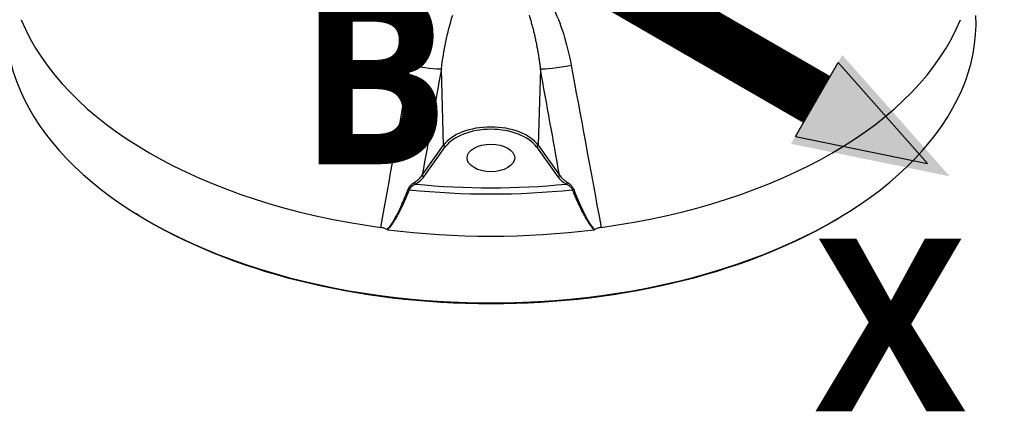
# Model space of a CAD drawing. Header units: millimetres. Extents: x 0 to 4378, y 0 to 2376.
# Tile 527 of 656: x 2654 to 2829, y 840 to 910. Entities that reach past the tile are written whole.
import ezdxf

# ---------------------------------------------------------------- set-up
doc = ezdxf.new("R2010")
doc.units = ezdxf.units.MM
doc.header["$LTSCALE"] = 0.2
for name, color, linetype in [('01_Object Line', 4, 'Continuous'), ('07_Special Line2', 76, 'Continuous'), ('12_Before Rev.Num.', 5, 'Continuous')]:
    doc.layers.add(name, color=color, linetype=linetype)
doc.layers.add('14_Mark', color=7, linetype='Continuous', true_color=0xe03c31)
doc.styles.add('Rainbow-5.0 Style', font='malgunsl.ttf')

# ---------------------------------------------------------------- blocks, each defined once
blk = doc.blocks.new('A$C0a0b2bc4')
for p, q in [((-8.414395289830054, 28.18500903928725), (-8.814036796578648, 41.76840145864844)), ((8.814036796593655, 41.76840145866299), (8.414395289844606, 28.18500903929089)), ((-12.22551786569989, 22.87204786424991), (-8.41441875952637, 28.18580674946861)), ((8.414418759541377, 28.18580674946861), (12.22551780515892, 22.87204794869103)), ((-11.94844910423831, 22.56725073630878), (-8.13730266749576, 27.87940519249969)), ((8.137302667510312, 27.87940519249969), (11.94844910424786, 22.56725073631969)), ((-62.77741188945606, 15.73462643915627), (-63.1299453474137, 15.952385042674)), ((62.7774118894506, 15.73462643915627), (63.12994534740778, 15.95238504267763))]:
    blk.add_line(p, q)
for centre, major_axis, ratio, start_param, end_param in [((-2.955857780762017e-12, 50.01979971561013), (86.4127087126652, 1.450228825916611e-14), 0.5773502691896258, 3.116897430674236, 6.307880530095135), ((-2.046363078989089e-12, 61.85319587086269), (-85.90660579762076, 1.831867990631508e-14), 0.5773502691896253, 0.2304668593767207, 1.340329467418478), ((3.352624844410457e-09, 61.85319587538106), (85.90660579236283, -6.874504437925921e-09), 0.5773502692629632, 4.942855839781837, 6.052718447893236), ((-13.43185209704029, 42.76586822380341), (4.920273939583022, -0.8893331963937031), 0.09738109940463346, 4.552964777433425, 5.947909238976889), ((13.43185208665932, 42.76586822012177), (-4.920273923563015, -0.8893331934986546), 0.0973810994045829, 0.3352760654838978, 1.730220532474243), ((7.503331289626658e-12, 26.17193622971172), (9.10765013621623, -7.63278329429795e-16), 0.5773502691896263, 0.3926990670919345, 2.748893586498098), ((7.048583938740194e-12, 25.93339927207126), (-8.807752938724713, -1.52655665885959e-15), 0.577350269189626, 3.534291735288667, 5.890486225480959), ((-8.13730266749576, 28.12435416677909), (0.2437559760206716, -0.1748800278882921), 0.7543444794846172, 3.660559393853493, 5.208447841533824), ((8.137302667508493, 28.12435416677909), (-0.2437559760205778, -0.174880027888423), 0.7543444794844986, 1.074737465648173, 2.622625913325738), ((-37.78234540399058, 33.79102379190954), (25.94122224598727, -10.19850776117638), 0.3543858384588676, 6.023251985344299, 6.200976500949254), ((-11.9484491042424, 22.81219971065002), (-0.2437559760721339, 0.1748800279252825), 0.7543444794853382, 0.5222395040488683, 2.066855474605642), ((11.94844910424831, 22.81219971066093), (-0.2437559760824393, -0.1748800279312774), 0.7543444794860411, 1.074737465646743, 2.619352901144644), ((-13.43502180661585, 21.51397747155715), (0.1508449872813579, -0.2593099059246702), 0.5795213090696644, 4.172420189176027, 5.495887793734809), ((-38.41007799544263, 33.55844005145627), (26.88857348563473, -10.1991582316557), 0.3423002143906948, 6.012411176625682, 6.19245056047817), ((-3.865352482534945e-12, 66.7582283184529), (-79.92684109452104, -1.068589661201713e-14), 0.577350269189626, 1.401903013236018, 1.739689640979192), ((38.41018463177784, 33.55845260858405), (26.88868148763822, 10.1991806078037), 0.3422989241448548, 3.232327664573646, 3.412366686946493), ((13.4350236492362, 21.51398419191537), (-0.1508484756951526, -0.2593159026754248), 0.5795213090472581, 0.7872890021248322, 2.110740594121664), ((-14.58494017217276, 20.29774196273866), (-0.2784450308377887, 0.1116618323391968), 0.03256216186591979, 0.994857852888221, 1.732440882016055), ((-3.865352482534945e-12, 66.32073427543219), (-81.07590775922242, -1.679212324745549e-14), 0.5773502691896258, 1.390436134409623, 1.751156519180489), ((14.58494017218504, 20.29774196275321), (0.2784450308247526, 0.1116618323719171), 0.03256216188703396, 4.550744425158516, 5.288327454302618), ((-2.955857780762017e-12, 49.61180011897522), (85.9301584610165, 5.141442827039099e-12), 0.577350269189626, 3.893242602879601, 5.531535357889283), ((-18.16668396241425, 13.46784531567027), (0.3845443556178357, 0.2231505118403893), 0.576236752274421, 3.475967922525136, 3.788058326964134), ((-2.955857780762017e-12, 61.61004274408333), (-85.91700522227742, 7.632783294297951e-14), 0.5773502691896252, 1.355009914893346, 1.786582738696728), ((18.16668250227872, 13.46784697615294), (-0.3845457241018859, 0.2231523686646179), 0.5762359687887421, 2.495129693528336, 2.807219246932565)]:
    blk.add_ellipse(centre, major_axis=major_axis, ratio=ratio, start_param=start_param, end_param=end_param)
blk.add_ellipse((7.503331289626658e-12, 25.93339927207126), major_axis=(-4.250000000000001, -7.632783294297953e-16), ratio=0.5773502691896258)
for points in [[(-14.29845029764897, 42.43398401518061), (-13.55769737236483, 46.42271976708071), (-12.4352643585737, 49.90765731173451), (-11.00569647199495, 52.92219568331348)], [(11.00569647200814, 52.92219568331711), (12.43526463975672, 49.90765671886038), (13.55769768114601, 46.42271918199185), (14.29845029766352, 42.43398401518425)], [(-8.814036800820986, 41.76840160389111), (-8.410842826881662, 45.03935752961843), (-7.78195463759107, 48.24024745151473), (-6.805194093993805, 51.30322179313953)], [(-19.62382325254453, 13.56637764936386), (-17.67761123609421, 24.17409702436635), (-15.90251703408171, 33.79655576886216), (-14.29845029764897, 42.43398401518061)], [(14.29845029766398, 42.43398401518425), (15.90251703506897, 33.79655576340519), (17.67761123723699, 24.17409701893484), (19.62382325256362, 13.56637764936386)], [(-8.814036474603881, 41.768401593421), (-9.952557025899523, 35.46948793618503), (-11.08953867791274, 29.17071833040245), (-12.22551764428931, 22.87204772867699)], [(12.22551764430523, 22.87204772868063), (11.08953867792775, 29.17071833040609), (9.952557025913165, 35.46948793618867), (8.814036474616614, 41.76840159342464)], [(-13.00596498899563, 22.02824869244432), (-13.00561407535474, 22.02809421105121), (-13.00526319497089, 22.02793970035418), (-13.00491234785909, 22.02778516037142)], [(13.00491261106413, 22.02778443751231), (13.00528637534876, 22.027949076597), (13.00566017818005, 22.0281136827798), (13.00603401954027, 22.02827825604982)]]:
    blk.add_open_spline(points, degree=3)
blk.add_rational_spline([(6.805194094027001, 51.3032217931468), (7.781954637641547, 48.24024745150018), (8.410842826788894, 45.03935752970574), (8.81403680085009, 41.76840160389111)], [1.00000000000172, 1.00000000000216, 1.00000000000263, 1.00000000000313], degree=3)
for points, knots in [([(12.22551798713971, 22.87204769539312), (12.27477976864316, 22.80050354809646), (12.34300120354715, 22.70585736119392), (12.53660145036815, 22.47409226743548), (12.68156612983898, 22.31896714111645), (13.12836861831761, 21.90740112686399), (13.42017138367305, 21.70872246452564), (13.64178933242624, 21.57240164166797)], [0, 0, 0, 0, 0.25, 0.25, 0.5, 0.5, 0.9999998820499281, 0.9999998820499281, 0.9999998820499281, 0.9999998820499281]), ([(-14.73966495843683, 20.35096097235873), (-14.72708890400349, 20.3833636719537), (-14.71327168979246, 20.41607214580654), (-14.69825195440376, 20.44882884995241), (-14.68394948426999, 20.48002126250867), (-14.6685571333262, 20.5112573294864), (-14.65215120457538, 20.54233709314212), (-14.63557856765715, 20.57373267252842), (-14.61797189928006, 20.60496854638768), (-14.59944954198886, 20.63586450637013), (-14.58061622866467, 20.66727915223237), (-14.56083658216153, 20.69834221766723), (-14.54027123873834, 20.7288937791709), (-14.51867832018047, 20.7609718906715), (-14.49621960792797, 20.79248584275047), (-14.47311516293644, 20.82328634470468), (-14.44957450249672, 20.85466836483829), (-14.42536421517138, 20.88530975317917), (-14.40074282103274, 20.91509059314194), (-14.3748116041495, 20.94645573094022), (-14.34842521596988, 20.97686621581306), (-14.32190192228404, 21.00622478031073), (-14.2994580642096, 21.03106782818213), (-14.27691676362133, 21.05515851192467), (-14.2544721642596, 21.078460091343), (-14.22175205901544, 21.11242951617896), (-14.18857524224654, 21.14523539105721), (-14.15501199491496, 21.1769933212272), (-14.12056633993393, 21.20958619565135), (-14.08571289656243, 21.24107539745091), (-14.05051078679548, 21.2715410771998), (-14.0153666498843, 21.30195658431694), (-13.97987418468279, 21.33135193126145), (-13.94408770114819, 21.35976243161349), (-13.90927604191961, 21.38739902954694), (-13.87418547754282, 21.41410364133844), (-13.83887264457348, 21.43986749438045), (-13.80611364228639, 21.46376810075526), (-13.77316297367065, 21.48685888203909), (-13.74007887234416, 21.50909923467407), (-13.70742100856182, 21.53105305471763), (-13.67463265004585, 21.55217847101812), (-13.6414729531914, 21.57231229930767)], [0, 0, 0, 0, 0.0625, 0.0625, 0.0625, 0.122015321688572, 0.122015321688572, 0.122015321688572, 0.182135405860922, 0.182135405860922, 0.182135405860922, 0.243264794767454, 0.243264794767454, 0.243264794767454, 0.30744859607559, 0.30744859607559, 0.30744859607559, 0.372844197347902, 0.372844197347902, 0.372844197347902, 0.441718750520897, 0.441718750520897, 0.441718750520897, 0.5, 0.5, 0.5, 0.584963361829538, 0.584963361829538, 0.584963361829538, 0.672160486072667, 0.672160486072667, 0.672160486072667, 0.759214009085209, 0.759214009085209, 0.759214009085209, 0.843896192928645, 0.843896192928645, 0.843896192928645, 0.922454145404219, 0.922454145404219, 0.922454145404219, 1, 1, 1, 1]), ([(-13.43502364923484, 21.26903521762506), (-13.43610527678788, 21.26850801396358), (-13.43963785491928, 21.26679174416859), (-13.45326505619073, 21.26011087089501), (-13.46552317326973, 21.25406920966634), (-13.49357616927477, 21.23992547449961), (-13.50829561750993, 21.2324095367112), (-13.53924236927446, 21.2162640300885), (-13.55518658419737, 21.20781127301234), (-13.58790153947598, 21.19009401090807), (-13.60460088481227, 21.18088378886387), (-13.63847702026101, 21.16179686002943), (-13.65564871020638, 21.15192540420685), (-13.69000774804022, 21.13174593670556), (-13.70719014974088, 21.12143345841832), (-13.73878361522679, 21.10206743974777), (-13.75330164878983, 21.09298942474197), (-13.79462699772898, 21.06668398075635), (-13.82083325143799, 21.04941723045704), (-13.8722434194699, 21.01453078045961), (-13.89722427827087, 20.99698241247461), (-13.92607350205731, 20.9761408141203), (-13.93149075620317, 20.97219947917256), (-13.94641856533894, 20.96126608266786), (-13.95475592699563, 20.95507986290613), (-13.97068030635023, 20.94316435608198), (-13.97815317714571, 20.93751132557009), (-13.99275962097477, 20.9263482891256), (-13.99989717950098, 20.92083785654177), (-14.01475537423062, 20.90920992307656), (-14.02239681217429, 20.90316550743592), (-14.03868607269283, 20.89006563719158), (-14.04712332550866, 20.88320151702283), (-14.05788298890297, 20.87428511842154), (-14.05911534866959, 20.87326173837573), (-14.09549349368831, 20.84298520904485), (-14.12916372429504, 20.81329149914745), (-14.19416957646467, 20.75245900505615), (-14.22542230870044, 20.72130274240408), (-14.28527730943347, 20.65765146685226), (-14.31377846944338, 20.62514368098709), (-14.36829936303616, 20.55836246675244), (-14.3941333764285, 20.52407952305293), (-14.44350984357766, 20.45299685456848), (-14.46672822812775, 20.41620428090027), (-14.50858545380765, 20.34308144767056), (-14.52722505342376, 20.30675121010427), (-14.54371535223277, 20.27082235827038)], [0, 0, 0, 0, 0.0291920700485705, 0.0291920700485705, 0.0708674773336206, 0.0708674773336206, 0.104815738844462, 0.104815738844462, 0.135485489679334, 0.135485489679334, 0.164756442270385, 0.164756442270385, 0.193811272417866, 0.193811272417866, 0.223333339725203, 0.223333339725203, 0.250000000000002, 0.250000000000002, 0.303672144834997, 0.303672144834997, 0.361380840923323, 0.361380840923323, 0.375000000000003, 0.375000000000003, 0.399548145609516, 0.399548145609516, 0.426070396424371, 0.426070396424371, 0.451963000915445, 0.451963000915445, 0.475981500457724, 0.475981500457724, 0.497288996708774, 0.497288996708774, 0.500000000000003, 0.500000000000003, 0.576129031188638, 0.576129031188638, 0.654230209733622, 0.654230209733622, 0.734564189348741, 0.734564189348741, 0.818770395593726, 0.818770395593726, 0.909385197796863, 0.909385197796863, 1, 1, 1, 1]), ([(13.43502364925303, 21.2690352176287), (13.4905429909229, 21.24197414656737), (13.5476980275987, 21.21244655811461), (13.66154145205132, 21.14938630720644), (13.71818217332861, 21.11601872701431), (13.82893195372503, 21.04580033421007), (13.88305257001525, 21.00913875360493), (13.98730414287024, 20.93277551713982), (14.03750741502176, 20.8932635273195), (14.13320848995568, 20.81133514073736), (14.17881024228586, 20.7690715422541), (14.26330867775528, 20.6831673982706), (14.30244587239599, 20.63977509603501), (14.37499326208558, 20.55081151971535), (14.40854590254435, 20.50535272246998), (14.46909425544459, 20.41314393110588), (14.49630847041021, 20.36653121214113), (14.52867317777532, 20.30275035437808), (14.53635407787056, 20.28686101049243), (14.54371535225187, 20.27082235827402)], [3.63858496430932e-13, 3.63858496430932e-13, 3.63858496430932e-13, 3.63858496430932e-13, 0.138562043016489, 0.138562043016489, 0.272510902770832, 0.272510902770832, 0.401157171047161, 0.401157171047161, 0.524438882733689, 0.524438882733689, 0.643329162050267, 0.643329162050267, 0.754831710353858, 0.754831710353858, 0.862791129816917, 0.862791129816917, 0.966147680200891, 0.966147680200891, 1, 1, 1, 1]), ([(13.64178933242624, 21.57240164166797), (13.66548219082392, 21.55781283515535), (13.68880313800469, 21.5429652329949), (13.71182491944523, 21.5278567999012), (13.73651483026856, 21.51165362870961), (13.76086103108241, 21.49515057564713), (13.78498039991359, 21.47829967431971), (13.80976704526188, 21.46098258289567), (13.83431478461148, 21.44329803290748), (13.85876977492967, 21.42514797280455), (13.88338408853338, 21.4068796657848), (13.90790517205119, 21.38813965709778), (13.93249077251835, 21.3687838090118), (13.9566929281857, 21.34972984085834), (13.98095833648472, 21.33007898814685), (14.00543505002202, 21.30965288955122), (14.02864044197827, 21.29028772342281), (14.05203634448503, 21.27022555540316), (14.07573742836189, 21.24927985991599), (14.09853811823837, 21.22912988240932), (14.12162180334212, 21.20816221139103), (14.14507151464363, 21.18617930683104), (14.16707871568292, 21.16554868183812), (14.18940869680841, 21.1440237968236), (14.21210639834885, 21.12141404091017), (14.22528562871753, 21.10828587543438), (14.23858836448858, 21.09479144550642), (14.25201847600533, 21.08088889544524), (14.29222047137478, 21.0392726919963), (14.33070364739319, 20.99716090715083), (14.36732815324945, 20.95454647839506), (14.408812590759, 20.90627727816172), (14.44791287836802, 20.85736247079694), (14.48449041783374, 20.80777046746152), (14.52752410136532, 20.74942519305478), (14.56706751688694, 20.69014144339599), (14.60296197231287, 20.62985664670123), (14.63624264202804, 20.5739617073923), (14.66638890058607, 20.51720616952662), (14.69329165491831, 20.45954090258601), (14.71001112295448, 20.42370321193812), (14.72547798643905, 20.3875142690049), (14.73966495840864, 20.35096097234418)], [0, 0, 0, 0, 0.056277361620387, 0.056277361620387, 0.056277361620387, 0.116632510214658, 0.116632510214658, 0.116632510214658, 0.178657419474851, 0.178657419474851, 0.178657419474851, 0.241086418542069, 0.241086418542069, 0.241086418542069, 0.302541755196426, 0.302541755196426, 0.302541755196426, 0.360805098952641, 0.360805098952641, 0.360805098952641, 0.41685504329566, 0.41685504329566, 0.41685504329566, 0.469457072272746, 0.469457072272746, 0.469457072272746, 0.5, 0.5, 0.5, 0.591427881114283, 0.591427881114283, 0.591427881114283, 0.69498789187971, 0.69498789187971, 0.69498789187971, 0.816826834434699, 0.816826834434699, 0.816826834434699, 0.92979362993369, 0.92979362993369, 0.92979362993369, 1, 1, 1, 1]), ([(-18.48775125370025, 13.18435026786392), (-18.41841239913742, 13.25815072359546), (-18.34944907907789, 13.33483519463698), (-18.28088274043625, 13.41446380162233), (-18.21162467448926, 13.49489573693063), (-18.14277207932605, 13.57833185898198), (-18.07435782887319, 13.66480222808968), (-18.00849883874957, 13.748042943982), (-17.94304651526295, 13.83409568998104), (-17.87803339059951, 13.92295408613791), (-17.8488231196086, 13.96287799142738), (-17.81970223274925, 14.0033684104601), (-17.79067151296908, 14.0444209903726), (-17.7574409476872, 14.09141260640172), (-17.72433208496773, 14.13914166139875), (-17.69134644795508, 14.18760144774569), (-17.63348983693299, 14.2725996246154), (-17.57601468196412, 14.35984609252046), (-17.51893684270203, 14.44927679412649), (-17.50307239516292, 14.47413352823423), (-17.48723861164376, 14.49915882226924), (-17.47143576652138, 14.52435088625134), (-17.43827143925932, 14.57721971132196), (-17.40683973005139, 14.6283147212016), (-17.37656332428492, 14.67828152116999), (-17.3552789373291, 14.7134083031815), (-17.33456665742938, 14.74797847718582), (-17.31423732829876, 14.7822256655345), (-17.28132012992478, 14.83767862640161), (-17.24946160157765, 14.89235240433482), (-17.21792994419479, 14.94729389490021), (-17.18567095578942, 15.0035027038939), (-17.15375416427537, 15.05999199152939), (-17.12143701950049, 15.11791553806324), (-17.09591110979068, 15.16366683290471), (-17.07013622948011, 15.21031359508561), (-17.04376389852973, 15.25843698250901), (-16.98976061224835, 15.35698045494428), (-16.93440545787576, 15.45989439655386), (-16.87766508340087, 15.56717197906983), (-16.82330776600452, 15.66994397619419), (-16.76767904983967, 15.77672090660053), (-16.71071815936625, 15.88746790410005), (-16.67164886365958, 15.96342892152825), (-16.63195219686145, 16.04125709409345), (-16.59159975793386, 16.12093221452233), (-16.51321223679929, 16.27570687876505), (-16.43559180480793, 16.43238813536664), (-16.35854537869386, 16.59085746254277), (-16.19393253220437, 16.92943367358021), (-16.03161313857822, 17.27675728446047), (-15.87068258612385, 17.63392442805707), (-15.73830198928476, 17.92772817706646), (-15.606861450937, 18.22819348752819), (-15.47587833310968, 18.53593587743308), (-15.35287483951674, 18.82493028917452), (-15.23027453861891, 19.12034254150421), (-15.10769781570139, 19.42267995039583), (-15.08093286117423, 19.48869613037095), (-15.05416884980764, 19.55504249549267), (-15.02740146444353, 19.62172414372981), (-14.94956022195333, 19.81563857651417), (-14.87170434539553, 20.01238997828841), (-14.7937215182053, 20.21210164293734), (-14.77570958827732, 20.25822965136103), (-14.75769113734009, 20.30451559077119), (-14.73966495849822, 20.35096097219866)], [2.45541929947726e-10, 2.45541929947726e-10, 2.45541929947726e-10, 2.45541929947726e-10, 0.0495996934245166, 0.0495996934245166, 0.0495996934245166, 0.099699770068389, 0.099699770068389, 0.099699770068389, 0.147928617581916, 0.147928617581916, 0.147928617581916, 0.169597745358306, 0.169597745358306, 0.169597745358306, 0.194401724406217, 0.194401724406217, 0.194401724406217, 0.237907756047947, 0.237907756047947, 0.237907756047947, 0.250000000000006, 0.250000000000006, 0.250000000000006, 0.275377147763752, 0.275377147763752, 0.275377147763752, 0.293217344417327, 0.293217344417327, 0.293217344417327, 0.322104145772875, 0.322104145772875, 0.322104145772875, 0.351657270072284, 0.351657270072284, 0.351657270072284, 0.375000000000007, 0.375000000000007, 0.375000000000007, 0.422799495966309, 0.422799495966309, 0.422799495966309, 0.468591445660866, 0.468591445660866, 0.468591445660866, 0.500000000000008, 0.500000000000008, 0.500000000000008, 0.561013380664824, 0.561013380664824, 0.561013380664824, 0.691370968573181, 0.691370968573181, 0.691370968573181, 0.798602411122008, 0.798602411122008, 0.798602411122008, 0.899301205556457, 0.899301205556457, 0.899301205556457, 0.9212890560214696, 0.9212890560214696, 0.9212890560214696, 0.985231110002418, 0.985231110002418, 0.985231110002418, 0.999999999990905, 0.999999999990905, 0.999999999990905, 0.999999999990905]), ([(-14.54371535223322, 20.27082235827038), (-14.65451718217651, 19.99395004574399), (-14.76529920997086, 19.72278321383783), (-14.87606571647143, 19.45735026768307), (-14.9937138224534, 19.17542674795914), (-15.11134419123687, 18.89997172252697), (-15.22891646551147, 18.63098022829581), (-15.32235772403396, 18.41719765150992), (-15.41576122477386, 18.20749683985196), (-15.50909025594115, 18.00185944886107), (-15.62283588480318, 17.75123695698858), (-15.73648870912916, 17.50666761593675), (-15.85002468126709, 17.26815550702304), (-15.89685370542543, 17.1697788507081), (-15.94366231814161, 17.07243233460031), (-15.99044675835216, 16.97611491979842), (-16.06584354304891, 16.82089187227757), (-16.14118799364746, 16.6683317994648), (-16.21644818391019, 16.51846802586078), (-16.22114902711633, 16.50910735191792), (-16.22584980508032, 16.49975674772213), (-16.2305505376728, 16.49041627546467), (-16.2545714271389, 16.44268617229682), (-16.27731167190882, 16.3977715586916), (-16.2998984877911, 16.35337290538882), (-16.32189153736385, 16.31014141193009), (-16.34373911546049, 16.26739881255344), (-16.36652606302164, 16.22303846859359), (-16.38729759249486, 16.1826016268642), (-16.40884957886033, 16.14082032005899), (-16.43204128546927, 16.09611592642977), (-16.44425472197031, 16.07257327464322), (-16.45692356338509, 16.04822024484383), (-16.47017854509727, 16.02282893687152), (-16.53743353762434, 15.89399494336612), (-16.60281764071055, 15.77081694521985), (-16.66660639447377, 15.65285453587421), (-16.74431736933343, 15.50914622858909), (-16.81965989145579, 15.37317792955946), (-16.89309427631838, 15.24408722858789), (-17.00139361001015, 15.05370724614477), (-17.10553813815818, 14.87828192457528), (-17.2069681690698, 14.71494157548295), (-17.2572510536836, 14.6339672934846), (-17.30672753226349, 14.55580025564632), (-17.35574031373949, 14.48022070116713), (-17.39472616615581, 14.42010304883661), (-17.43341724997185, 14.3616213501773), (-17.47196801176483, 14.30465148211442), (-17.50821236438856, 14.25108999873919), (-17.54265187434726, 14.2009811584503), (-17.57605183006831, 14.1531511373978), (-17.60650074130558, 14.10954712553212), (-17.63608559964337, 14.06783682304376), (-17.66542139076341, 14.02715584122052), (-17.6936300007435, 13.98803796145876), (-17.721608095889, 13.94987156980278), (-17.74993872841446, 13.91191556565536), (-17.77637998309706, 13.87649085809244), (-17.80312824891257, 13.8412492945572), (-17.83069141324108, 13.80561501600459), (-17.85116967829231, 13.77914025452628), (-17.87209835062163, 13.75244917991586), (-17.89370004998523, 13.72531720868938), (-17.93418067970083, 13.6744730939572), (-17.97600849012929, 13.62352574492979), (-18.01911648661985, 13.57245764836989), (-18.0610250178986, 13.52281050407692), (-18.10414322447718, 13.4730491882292), (-18.14845391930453, 13.42317069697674), (-18.19063629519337, 13.3756879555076), (-18.23389924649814, 13.32809897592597), (-18.27827116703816, 13.28041388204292), (-18.31672355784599, 13.23909031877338), (-18.35600921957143, 13.19769468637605), (-18.39617643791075, 13.15624261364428)], [0, 0, 0, 0, 0.0860212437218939, 0.0860212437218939, 0.0860212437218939, 0.177386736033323, 0.177386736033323, 0.177386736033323, 0.250000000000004, 0.250000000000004, 0.250000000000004, 0.338498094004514, 0.338498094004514, 0.338498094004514, 0.375000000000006, 0.375000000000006, 0.375000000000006, 0.433825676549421, 0.433825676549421, 0.433825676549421, 0.437500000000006, 0.437500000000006, 0.437500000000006, 0.456275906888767, 0.456275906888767, 0.456275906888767, 0.474558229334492, 0.474558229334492, 0.474558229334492, 0.491223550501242, 0.491223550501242, 0.491223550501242, 0.500000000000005, 0.500000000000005, 0.500000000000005, 0.54453118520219, 0.54453118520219, 0.54453118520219, 0.598781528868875, 0.598781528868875, 0.598781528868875, 0.678788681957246, 0.678788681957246, 0.678788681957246, 0.718451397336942, 0.718451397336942, 0.718451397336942, 0.750000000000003, 0.750000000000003, 0.750000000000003, 0.779661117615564, 0.779661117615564, 0.779661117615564, 0.806701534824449, 0.806701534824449, 0.806701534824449, 0.832702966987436, 0.832702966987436, 0.832702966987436, 0.856970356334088, 0.856970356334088, 0.856970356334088, 0.875000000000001, 0.875000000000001, 0.875000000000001, 0.908786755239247, 0.908786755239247, 0.908786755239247, 0.941633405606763, 0.941633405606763, 0.941633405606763, 0.972902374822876, 0.972902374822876, 0.972902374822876, 0.9999998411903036, 0.9999998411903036, 0.9999998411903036, 0.9999998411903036]), ([(18.39617643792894, 13.15624261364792), (18.32283341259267, 13.23193171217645), (18.25019217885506, 13.31023895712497), (18.17822883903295, 13.39118528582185), (18.10323440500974, 13.47554107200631), (18.02897703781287, 13.56276391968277), (17.95547361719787, 13.65284431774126), (17.91450323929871, 13.70305460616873), (17.87376779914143, 13.75415202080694), (17.83327417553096, 13.8061291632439), (17.76035052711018, 13.89973310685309), (17.68819393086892, 13.99620807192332), (17.61680695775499, 14.09555587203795), (17.59869362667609, 14.12076382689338), (17.58062994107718, 14.146156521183), (17.56261610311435, 14.1717335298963), (17.54267515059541, 14.20004675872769), (17.52166957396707, 14.23024248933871), (17.50038219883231, 14.2612259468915), (17.47797264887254, 14.29384271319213), (17.45525092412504, 14.32733241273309), (17.43308210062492, 14.36038345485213), (17.40893989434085, 14.39637657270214), (17.38545285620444, 14.43184889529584), (17.36368502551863, 14.46507091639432), (17.33967572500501, 14.5017138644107), (17.3177560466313, 14.53561772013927), (17.29931088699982, 14.56443709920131), (17.26856636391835, 14.61247344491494), (17.23723622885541, 14.66230260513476), (17.2052816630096, 14.71388179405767), (17.1535845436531, 14.79732825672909), (17.10040538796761, 14.88552981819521), (17.04573809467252, 14.97844645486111), (16.99560313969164, 15.06365958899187), (16.94421665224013, 15.15283847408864), (16.89153250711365, 15.24593038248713), (16.88676971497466, 15.25434614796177), (16.88199628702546, 15.26279387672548), (16.87721217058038, 15.27127351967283), (16.84464384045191, 15.32899949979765), (16.8107331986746, 15.38971877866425), (16.7760738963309, 15.45248260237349), (16.74115828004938, 15.51571057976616), (16.70548304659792, 15.58101338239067), (16.66961060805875, 15.6473923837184), (16.63288650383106, 15.71534732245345), (16.59595568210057, 15.78442990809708), (16.55937397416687, 15.85354117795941), (16.52020829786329, 15.92753415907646), (16.48144276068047, 16.00155962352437), (16.44370545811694, 16.07424256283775), (16.42675797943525, 16.10688380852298), (16.41001718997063, 16.13925399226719), (16.39353695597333, 16.17122742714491), (16.3346319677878, 16.28550946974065), (16.27576897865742, 16.40136519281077), (16.21690865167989, 16.51870043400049), (16.07757169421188, 16.79646198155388), (15.93801312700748, 17.08290548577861), (15.79840970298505, 17.37809712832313), (15.67788825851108, 17.63293989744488), (15.55733391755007, 17.89430252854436), (15.43683394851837, 18.16219634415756), (15.32102543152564, 18.41966019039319), (15.20526762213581, 18.68315666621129), (15.08960446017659, 18.95266487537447), (14.97926981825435, 19.20975703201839), (14.86902150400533, 19.4723197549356), (14.75886191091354, 19.74030571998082), (14.68711237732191, 19.91485128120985), (14.61539975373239, 20.0916969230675), (14.54371535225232, 20.27082235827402)], [1.529587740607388e-07, 1.529587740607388e-07, 1.529587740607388e-07, 1.529587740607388e-07, 0.0476556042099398, 0.0476556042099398, 0.0476556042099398, 0.0973183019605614, 0.0973183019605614, 0.0973183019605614, 0.125000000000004, 0.125000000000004, 0.125000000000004, 0.174851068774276, 0.174851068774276, 0.174851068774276, 0.187500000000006, 0.187500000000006, 0.187500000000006, 0.201502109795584, 0.201502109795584, 0.201502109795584, 0.216242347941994, 0.216242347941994, 0.216242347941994, 0.232294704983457, 0.232294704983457, 0.232294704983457, 0.250000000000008, 0.250000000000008, 0.250000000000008, 0.279511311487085, 0.279511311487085, 0.279511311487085, 0.327255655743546, 0.327255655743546, 0.327255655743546, 0.371041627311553, 0.371041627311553, 0.371041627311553, 0.375000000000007, 0.375000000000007, 0.375000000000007, 0.401947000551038, 0.401947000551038, 0.401947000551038, 0.429093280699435, 0.429093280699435, 0.429093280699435, 0.456884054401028, 0.456884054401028, 0.456884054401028, 0.486637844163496, 0.486637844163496, 0.486637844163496, 0.500000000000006, 0.500000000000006, 0.500000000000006, 0.547760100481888, 0.547760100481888, 0.547760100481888, 0.660820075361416, 0.660820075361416, 0.660820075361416, 0.75842621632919, 0.75842621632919, 0.75842621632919, 0.852232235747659, 0.852232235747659, 0.852232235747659, 0.941716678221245, 0.941716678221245, 0.941716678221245, 1, 1, 1, 1]), ([(14.73966495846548, 20.35096097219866), (14.83571211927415, 20.10349049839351), (14.93158482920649, 19.86046294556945), (15.02736296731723, 19.62193584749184), (15.12506066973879, 19.37862824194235), (15.22266012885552, 19.14000335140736), (15.320218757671, 18.90610324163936), (15.42030597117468, 18.66614076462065), (15.52035077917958, 18.43115123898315), (15.62039934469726, 18.20116651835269), (15.63175826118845, 18.175055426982), (15.64311720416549, 18.14900883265), (15.65447622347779, 18.12302677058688), (15.75648861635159, 17.88968864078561), (15.85852043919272, 17.66157076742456), (15.96058707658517, 17.43871716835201), (16.01086943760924, 17.32893001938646), (16.06115973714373, 17.22042024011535), (16.11145656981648, 17.11319160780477), (16.15103268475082, 17.0288186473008), (16.19230332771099, 16.94164302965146), (16.23451674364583, 16.85331033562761), (16.27587263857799, 16.76677202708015), (16.31813382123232, 16.67912338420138), (16.36055250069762, 16.59189076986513), (16.40105671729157, 16.50859518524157), (16.44172463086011, 16.42564307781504), (16.48187720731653, 16.34437737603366), (16.5220297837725, 16.26311167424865), (16.56166736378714, 16.18353302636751), (16.6000631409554, 16.10695677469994), (16.65576592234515, 15.99586356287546), (16.70934460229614, 15.8901325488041), (16.76151844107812, 15.78849989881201), (16.81084035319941, 15.6924226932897), (16.85890677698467, 15.60000712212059), (16.90635957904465, 15.51019450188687), (16.95278331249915, 15.42232957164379), (16.99861962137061, 15.33695532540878), (17.04450453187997, 15.25310000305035), (17.08872637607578, 15.17228395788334), (17.13299333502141, 15.09287833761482), (17.17790857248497, 15.01403844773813), (17.2222059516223, 14.93628308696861), (17.26713371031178, 14.85907749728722), (17.31330571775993, 14.78164289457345), (17.35344476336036, 14.71432611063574), (17.39444021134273, 14.6467337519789), (17.43679611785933, 14.57843644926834), (17.45175493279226, 14.5543159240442), (17.46688378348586, 14.53010777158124), (17.48220616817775, 14.50579421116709), (17.54008974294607, 14.41394455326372), (17.59843882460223, 14.32429511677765), (17.65723033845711, 14.23691802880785), (17.70153301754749, 14.17107452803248), (17.74608506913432, 14.10652115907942), (17.79088071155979, 14.04327640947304), (17.80888145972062, 14.01786204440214), (17.82692048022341, 13.99265873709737), (17.84499744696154, 13.96766765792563), (17.91141832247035, 13.8758420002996), (17.97835156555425, 13.78688158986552), (18.04576137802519, 13.70080082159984), (18.11369621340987, 13.61404961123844), (18.18211457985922, 13.53022265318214), (18.25098750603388, 13.44929917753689), (18.31878771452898, 13.36963611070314), (18.38702803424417, 13.2927864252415), (18.45569486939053, 13.21870214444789), (18.46636999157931, 13.20718481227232), (18.4770554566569, 13.19573426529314), (18.48775125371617, 13.18435026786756)], [7.82968410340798e-12, 7.82968410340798e-12, 7.82968410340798e-12, 7.82968410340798e-12, 0.07848473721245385, 0.07848473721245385, 0.07848473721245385, 0.158542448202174, 0.158542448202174, 0.158542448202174, 0.240675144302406, 0.240675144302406, 0.240675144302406, 0.249999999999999, 0.249999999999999, 0.249999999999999, 0.333744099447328, 0.333744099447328, 0.333744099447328, 0.374999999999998, 0.374999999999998, 0.374999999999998, 0.407462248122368, 0.407462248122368, 0.407462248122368, 0.439265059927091, 0.439265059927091, 0.439265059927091, 0.469632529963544, 0.469632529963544, 0.469632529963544, 0.499999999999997, 0.499999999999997, 0.499999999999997, 0.544055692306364, 0.544055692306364, 0.544055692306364, 0.585703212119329, 0.585703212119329, 0.585703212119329, 0.626447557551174, 0.626447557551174, 0.626447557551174, 0.665715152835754, 0.665715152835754, 0.665715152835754, 0.704442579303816, 0.704442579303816, 0.704442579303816, 0.73810977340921, 0.73810977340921, 0.73810977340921, 0.749999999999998, 0.749999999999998, 0.749999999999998, 0.79491786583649, 0.79491786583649, 0.79491786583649, 0.8287659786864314, 0.8287659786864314, 0.8287659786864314, 0.842367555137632, 0.842367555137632, 0.842367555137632, 0.892344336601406, 0.892344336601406, 0.892344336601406, 0.942710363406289, 0.942710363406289, 0.942710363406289, 0.992291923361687, 0.992291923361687, 0.992291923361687, 0.999999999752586, 0.999999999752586, 0.999999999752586, 0.999999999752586]), ([(-18.48775125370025, 13.18435026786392), (-18.66446945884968, 13.28061757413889), (-18.8488069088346, 13.3628556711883), (-19.03969529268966, 13.42776736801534), (-19.23124357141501, 13.49290346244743), (-19.42673078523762, 13.5396782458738), (-19.62382326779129, 13.5663777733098)], [-0.1212578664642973, -0.1212578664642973, -0.1212578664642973, -0.1212578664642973, -0.0607335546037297, -0.0607335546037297, -0.0607335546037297, -1.21859546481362e-08, -1.21859546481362e-08, -1.21859546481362e-08, -1.21859546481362e-08]), ([(19.62382326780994, 13.56637777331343), (19.42718650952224, 13.53973998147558), (19.23214400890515, 13.49311907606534), (19.0410145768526, 13.4282156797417), (18.84965938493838, 13.36323562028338), (18.66487880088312, 13.28084187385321), (18.48775125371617, 13.18435026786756)], [-0.121398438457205, -0.121398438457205, -0.121398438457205, -0.121398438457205, -0.060747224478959, -0.060747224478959, -0.060747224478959, -2.43699924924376e-05, -2.43699924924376e-05, -2.43699924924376e-05, -2.43699924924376e-05])]:
    blk.add_open_spline(points, degree=3, knots=knots)
blk = doc.blocks.new('Blk$A46N0-6W24B')
h = blk.add_hatch(color=256)
h.dxf.hatch_style = 1
h.paths.add_polyline_path([(4.063017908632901, -0.1894029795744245, 1), (-5.936982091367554, -0.1894029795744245, 1)])
at = {"layer": '07_Special Line2'}
blk.add_hatch(color=256, dxfattribs=at).paths.add_polyline_path([(41.63336265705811, 24.38859702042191), (26.9113045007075, 21.37594973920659), (31.66330450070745, 13.14524430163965)])
at = {"layer": '12_Before Rev.Num.'}
blk.add_hatch(color=256, dxfattribs=at).paths.add_polyline_path([(-0.936982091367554, 48.96659702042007), (-5.688982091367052, 34.71059702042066), (3.815017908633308, 34.71059702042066)])
at = {"layer": '14_Mark'}
blk.add_hatch(color=256, dxfattribs=at).paths.add_polyline_path([(41.63336265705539, -24.76740297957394), (31.66330450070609, -13.52405026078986), (26.91130450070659, -21.7547556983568)])
blk.add_circle((-0.936982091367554, -0.1894029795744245), 4.999999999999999)
at = {"layer": '07_Special Line2'}
for p, q in [((39.57568629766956, 23.20059702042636), (27.30730450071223, 20.69005761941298)), ((31.26730450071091, 13.83113642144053), (39.57568629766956, 23.20059702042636)), ((31.26730450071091, 13.83113642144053), (27.30730450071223, 20.69005761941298))]:
    blk.add_line(p, q, dxfattribs=at)
at = {"layer": '07_Special Line2', "const_width": 4.999999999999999}
blk.add_lwpolyline([(29.28730450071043, 17.26059702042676), (-0.936982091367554, -0.1894029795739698)], dxfattribs=at)
at = {"layer": '12_Before Rev.Num.'}
for p, q in [((-0.936982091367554, 46.59059702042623), (-4.896982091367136, 34.71059702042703)), ((3.023017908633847, 34.71059702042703), (-0.936982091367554, 46.59059702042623)), ((3.023017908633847, 34.71059702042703), (-4.896982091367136, 34.71059702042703))]:
    blk.add_line(p, q, dxfattribs=at)
at = {"layer": '12_Before Rev.Num.', "const_width": 4.999999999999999}
blk.add_lwpolyline([(-0.936982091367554, 34.71059702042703), (-0.936982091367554, -0.1894029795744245)], dxfattribs=at)
at = {"layer": '14_Mark'}
for p, q in [((27.30730450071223, -21.06886357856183), (31.26730450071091, -14.20994238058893)), ((39.57568629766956, -23.5794029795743), (31.26730450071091, -14.20994238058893)), ((27.30730450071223, -21.06886357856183), (39.57568629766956, -23.5794029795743))]:
    blk.add_line(p, q, dxfattribs=at)
at = {"layer": '14_Mark', "const_width": 4.999999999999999}
blk.add_lwpolyline([(29.28730450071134, -17.63940297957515), (-0.936982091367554, -0.1894029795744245)], dxfattribs=at)
at = {"insert": (-18.7763246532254, -15.64874045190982), "char_height": 16, "attachment_point": 4, "style": 'Rainbow-5.0 Style'}
blk.add_mtext('{\\fMalgun Gothic Semilight|b1|i0|c129|p50;B}', dxfattribs=at)
at = {"layer": '07_Special Line2', "insert": (35.08044783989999, 4.127631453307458), "char_height": 16, "attachment_point": 4, "style": 'Rainbow-5.0 Style'}
blk.add_mtext('{\\fMalgun Gothic Semilight|b1|i0|c129|p50;Y}', dxfattribs=at)
at = {"layer": '12_Before Rev.Num.', "insert": (-21.52401248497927, 35.53575010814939), "char_height": 16, "attachment_point": 4, "style": 'Rainbow-5.0 Style'}
blk.add_mtext('{\\fMalgun Gothic Semilight|b1|i0|c129|p50;Z}', dxfattribs=at)
at = {"layer": '14_Mark', "insert": (29.17398102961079, -38.5433293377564), "char_height": 16, "attachment_point": 4, "style": 'Rainbow-5.0 Style'}
blk.add_mtext('{\\fMalgun Gothic Semilight|b1|i0|c129|p50;X}', dxfattribs=at)

msp = doc.modelspace()

# ---------------------------------------------------------------- block references
at = {"xscale": 1.92, "yscale": 1.92, "zscale": 1.92}
msp.add_blockref('Blk$A46N0-6W24B', (2739.606371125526, 929.3554046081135), dxfattribs=at)
at = {"layer": '01_Object Line'}
msp.add_blockref('A$C0a0b2bc4', (2737.807365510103, 859.1456654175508), dxfattribs=at)

doc.saveas('drawing.dxf')
